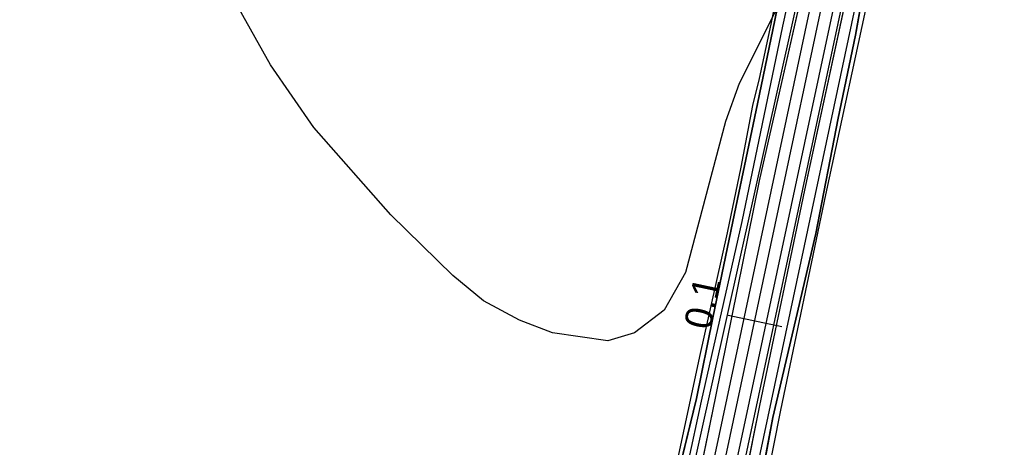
# Model space of a CAD drawing. Extents: x -662620 to -656370, y -1067090 to -1062990.
# Drawn here: x -660674.4 to -660495.9, y -1064980.3 to -1064902.6 of the extents above; entities that cross this region are included whole.
import ezdxf

# ---------------------------------------------------------------- set-up
doc = ezdxf.new("R2010")
doc.units = 0
for name, color, linetype in [('CESTA_ZABOR', 7, 'Continuous'), ('Default', 7, 'Continuous'), ('ELEK__VEDENÍ_VN_-_NADZEMNÍ', 7, 'Continuous'), ('Krajinná_zeleň_-_liniová_-_návrh', 7, 'Continuous'), ('Ochr__pás__vod__zdroje_II__stupně', 7, 'Continuous'), ('Odvodnení_cesty_príkopem_-_navržené', 7, 'Continuous'), ('ORNÁ_PŮDA_-_STÁVAJÍCÍ', 7, 'Continuous'), ('OSTATNÍ_PLOCHA_-_NAVRŽENÁ', 7, 'Continuous'), ('OSTATNÍ_PLOCHA_-_STÁVAJÍCÍ', 7, 'Continuous'), ('POLNÍ_CESTA_NAVRŽENÁ_-_OSA', 7, 'Continuous'), ('POLNÍ_CESTA_STÁVAJÍCÍ_-_KRAJ', 7, 'Continuous'), ('SDELOVACÍ_VEDENÍ_-_PODZEMNÍ', 7, 'Continuous'), ('VRSTEVNICE_ZÁKLADNÍ', 7, 'Continuous')]:
    doc.layers.add(name, color=color, linetype=linetype)

msp = doc.modelspace()

# ---------------------------------------------------------------- linework, layer by layer
at = {"layer": 'CESTA_ZABOR'}
for p, q in [((-660539.83, -1064931.91), (-660530.97, -1064892.88)), ((-660523.24, -1064894.54), (-660531.68, -1064933.61)), ((-660547.8, -1064971.12), (-660539.83, -1064931.91)), ((-660531.68, -1064933.61), (-660539.86, -1064972.75)), ((-660555.83, -1065010.31), (-660547.8, -1064971.12)), ((-660539.86, -1064972.75), (-660547.67, -1065011.97))]:
    msp.add_line(p, q, dxfattribs=at)
msp.add_lwpolyline([(-660523.24, -1064894.54), (-660531.68, -1064933.61), (-660539.86, -1064972.75), (-660547.67, -1065011.97), (-660552.49, -1065038.59), (-660552.58, -1065041.14), (-660552.85, -1065045.7), (-660551.76, -1065048.28), (-660548.3, -1065050.89), (-660553.23, -1065050.69), (-660568.28, -1065050.02), (-660563.41, -1065046.88), (-660561.71, -1065040.62), (-660561.06, -1065035.83), (-660555.83, -1065010.31), (-660547.8, -1064971.12), (-660539.83, -1064931.91), (-660530.97, -1064892.88)], dxfattribs=at)
at = {"layer": 'ELEK__VEDENÍ_VN_-_NADZEMNÍ'}
msp.add_lwpolyline([(-660305.63, -1064353.98), (-660352.32, -1064392.6), (-660421.87, -1064449.65), (-660436.64, -1064511.66), (-660458.33, -1064605.22), (-660475.03, -1064678.38), (-660494.75, -1064707.75), (-660498.85, -1064733.57), (-660505.93, -1064766.2), (-660513.18, -1064800.18), (-660520.82, -1064835.18), (-660528.09, -1064869.39), (-660535.64, -1064903.76), (-660543.06, -1064939.26), (-660550.44, -1064971.96), (-660557.93, -1065006.47), (-660564.09, -1065031.5), (-660578.54, -1065051.17), (-660632.56, -1065057.75), (-660691.12, -1065064.31)], dxfattribs=at)
at = {"layer": 'Krajinná_zeleň_-_liniová_-_návrh'}
msp.add_lwpolyline([(-660555.64, -1065056.39), (-660457.03, -1064593.36), (-660453.78, -1064575.53), (-660451.91, -1064557.79), (-660453.76, -1064538.65), (-660459.4, -1064479.2)], dxfattribs=at)
at = {"layer": 'Ochr__pás__vod__zdroje_II__stupně'}
msp.add_lwpolyline([(-660823.63, -1065223), (-660796.13, -1065127.73), (-660783.8, -1065083.25), (-660567.6, -1065054.72), (-660521.72, -1064848.87), (-660486.26, -1064673.9), (-660467.34, -1064581.69), (-660464.98, -1064477.66), (-660479.16, -1064319.24)], dxfattribs=at)
at = {"layer": 'Odvodnení_cesty_príkopem_-_navržené'}
msp.add_lwpolyline([(-660558.09, -1065055.87), (-660475.04, -1064666.65), (-660471.14, -1064652.96), (-660465.99, -1064629.97), (-660464, -1064613.86), (-660457.68, -1064584.26), (-660456.26, -1064575.18), (-660454.42, -1064557.77), (-660456.24, -1064538.9), (-660463.06, -1064471.1), (-660479.37, -1064283.99), (-660482.8, -1064124.36), (-660484.72, -1064013.14), (-660484.26, -1063999.81), (-660482.47, -1063990.24), (-660478.65, -1063978.94), (-660368.35, -1063708.74)], dxfattribs=at)
at = {"layer": 'ORNÁ_PŮDA_-_STÁVAJÍCÍ'}
for p, q in [((-660533.91, -1064887.07), (-660537.05, -1064902.7)), ((-660522.36, -1064905.41), (-660519.79, -1064890.81)), ((-660537.05, -1064902.7), (-660540.19, -1064917.9)), ((-660525.55, -1064920.49), (-660522.36, -1064905.41)), ((-660540.19, -1064917.9), (-660544.41, -1064937.83)), ((-660529.6, -1064941.47), (-660525.55, -1064920.49)), ((-660544.41, -1064937.83), (-660548.33, -1064956.78)), ((-660533.26, -1064957.03), (-660529.6, -1064941.47)), ((-660548.33, -1064956.78), (-660551.27, -1064971.43)), ((-660537.4, -1064974.92), (-660533.26, -1064957.03)), ((-660551.27, -1064971.43), (-660555.56, -1064988.84)), ((-660540.62, -1064991.9), (-660537.4, -1064974.92))]:
    msp.add_line(p, q, dxfattribs=at)
for points in [[(-660533.91, -1064887.07), (-660537.05, -1064902.7), (-660540.19, -1064917.9), (-660544.41, -1064937.83), (-660548.33, -1064956.78), (-660551.27, -1064971.43), (-660555.56, -1064988.84), (-660560.03, -1065007.02), (-660565.27, -1065024.9), (-660567.22, -1065030.51), (-660571.35, -1065037.56), (-660573.42, -1065041.15), (-660582.8, -1065049.08), (-660593.02, -1065050.35), (-660616.37, -1065051.97), (-660649.7, -1065056.24), (-660716.45, -1065063.94)], [(-660477.85, -1065036.77), (-660496.2, -1065038.85), (-660508.29, -1065040.31), (-660540.8, -1065044.08), (-660550.82, -1065040.67), (-660548.29, -1065029.01), (-660544.47, -1065007.02), (-660540.62, -1064991.9), (-660537.4, -1064974.92), (-660533.26, -1064957.03), (-660529.6, -1064941.47), (-660525.55, -1064920.49), (-660522.36, -1064905.41), (-660519.79, -1064890.81)]]:
    msp.add_lwpolyline(points, dxfattribs=at)
at = {"layer": 'OSTATNÍ_PLOCHA_-_NAVRŽENÁ'}
msp.add_lwpolyline([(-660523.24, -1064894.54), (-660531.68, -1064933.61), (-660539.86, -1064972.75), (-660547.67, -1065011.97), (-660552.49, -1065038.59), (-660552.53, -1065040.26), (-660548.53, -1065041.35), (-660548.51, -1065039.07), (-660543.74, -1065012.72), (-660535.94, -1064973.55), (-660527.77, -1064934.44), (-660519.33, -1064895.39)], dxfattribs=at)
msp.add_lwpolyline([(-660523.24, -1064894.54), (-660531.68, -1064933.61), (-660539.86, -1064972.75), (-660547.67, -1065011.97), (-660552.49, -1065038.59), (-660552.53, -1065040.26), (-660548.53, -1065041.35), (-660548.51, -1065039.07), (-660543.74, -1065012.72), (-660535.94, -1064973.55), (-660527.77, -1064934.44), (-660519.33, -1064895.39)], dxfattribs=at)
at = {"layer": 'OSTATNÍ_PLOCHA_-_STÁVAJÍCÍ'}
for p, q in [((-660537.05, -1064902.7), (-660533.91, -1064887.07)), ((-660537.05, -1064902.7), (-660533.91, -1064887.07)), ((-660519.79, -1064890.81), (-660522.36, -1064905.41)), ((-660519.79, -1064890.81), (-660522.36, -1064905.41)), ((-660540.19, -1064917.9), (-660537.05, -1064902.7)), ((-660540.19, -1064917.9), (-660537.05, -1064902.7)), ((-660522.36, -1064905.41), (-660525.55, -1064920.49)), ((-660522.36, -1064905.41), (-660525.55, -1064920.49)), ((-660544.41, -1064937.83), (-660540.19, -1064917.9)), ((-660544.41, -1064937.83), (-660540.19, -1064917.9)), ((-660525.55, -1064920.49), (-660529.6, -1064941.47)), ((-660525.55, -1064920.49), (-660529.6, -1064941.47)), ((-660548.33, -1064956.78), (-660544.41, -1064937.83)), ((-660548.33, -1064956.78), (-660544.41, -1064937.83)), ((-660529.6, -1064941.47), (-660533.26, -1064957.03)), ((-660529.6, -1064941.47), (-660533.26, -1064957.03)), ((-660551.27, -1064971.43), (-660548.33, -1064956.78)), ((-660551.27, -1064971.43), (-660548.33, -1064956.78)), ((-660533.26, -1064957.03), (-660537.4, -1064974.92)), ((-660533.26, -1064957.03), (-660537.4, -1064974.92)), ((-660555.56, -1064988.84), (-660551.27, -1064971.43)), ((-660555.56, -1064988.84), (-660551.27, -1064971.43)), ((-660537.4, -1064974.92), (-660540.62, -1064991.9)), ((-660537.4, -1064974.92), (-660540.62, -1064991.9))]:
    msp.add_line(p, q, dxfattribs=at)
for points in [[(-660555.56, -1064988.84), (-660551.27, -1064971.43), (-660548.33, -1064956.78), (-660544.41, -1064937.83), (-660540.19, -1064917.9), (-660537.05, -1064902.7), (-660533.91, -1064887.07)], [(-660555.56, -1064988.84), (-660551.27, -1064971.43), (-660548.33, -1064956.78), (-660544.41, -1064937.83), (-660540.19, -1064917.9), (-660537.05, -1064902.7), (-660533.91, -1064887.07)], [(-660519.79, -1064890.81), (-660522.36, -1064905.41), (-660525.55, -1064920.49), (-660529.6, -1064941.47), (-660533.26, -1064957.03), (-660537.4, -1064974.92), (-660540.62, -1064991.9)], [(-660519.79, -1064890.81), (-660522.36, -1064905.41), (-660525.55, -1064920.49), (-660529.6, -1064941.47), (-660533.26, -1064957.03), (-660537.4, -1064974.92), (-660540.62, -1064991.9)]]:
    msp.add_lwpolyline(points, dxfattribs=at)
at = {"layer": 'POLNÍ_CESTA_NAVRŽENÁ_-_OSA'}
for points in [[(-660561.51, -1065055.14), (-660462.91, -1064592.2), (-660459.73, -1064574.68), (-660457.94, -1064557.76), (-660459.73, -1064539.24), (-660466.54, -1064471.42), (-660482.86, -1064284.18), (-660486.3, -1064124.42), (-660488.22, -1064013.11), (-660487.75, -1063999.42), (-660485.86, -1063989.36), (-660481.93, -1063977.72), (-660371.59, -1063707.42)], [(-660545.57, -1064956.29), (-660535.79, -1064958.38)]]:
    msp.add_lwpolyline(points, dxfattribs=at)
at = {"layer": 'POLNÍ_CESTA_STÁVAJÍCÍ_-_KRAJ'}
for points in [[(-660563.47, -1065054.73), (-660464.88, -1064591.81), (-660461.71, -1064574.4), (-660459.95, -1064557.75), (-660461.72, -1064539.44), (-660468.53, -1064471.61), (-660484.86, -1064284.29), (-660488.3, -1064124.46), (-660490.22, -1064013.09), (-660489.75, -1063999.2), (-660487.8, -1063988.85), (-660483.81, -1063977.02), (-660477.71, -1063961.92), (-660474.07, -1063948.91), (-660465.37, -1063926.71), (-660457.21, -1063913), (-660373.44, -1063706.66)], [(-660559.56, -1065055.56), (-660475.57, -1064663), (-660472.75, -1064654.02), (-660466.98, -1064628.93), (-660465.02, -1064612.2), (-660460.95, -1064592.59), (-660457.75, -1064574.96), (-660455.93, -1064557.77), (-660457.74, -1064539.05), (-660464.55, -1064471.24), (-660480.86, -1064284.07), (-660484.3, -1064124.39), (-660486.22, -1064013.13), (-660485.76, -1063999.64), (-660483.92, -1063989.86), (-660480.06, -1063978.41), (-660369.74, -1063708.17)]]:
    msp.add_lwpolyline(points, dxfattribs=at)
at = {"layer": 'SDELOVACÍ_VEDENÍ_-_PODZEMNÍ'}
msp.add_lwpolyline([(-660569.23, -1065065.63), (-660569.75, -1065065.24), (-660570.42, -1065061.57), (-660572.28, -1065049.27), (-660572.72, -1065048.59), (-660578.58, -1065046.75), (-660576.74, -1065043.14), (-660573.36, -1065039.85), (-660569.78, -1065032.29), (-660566.86, -1065026.36), (-660564.27, -1065022.85), (-660563.35, -1065019.95), (-660563.2, -1065019.57), (-660559.16, -1065002.59), (-660556.64, -1064991.14), (-660554.6, -1064981.92), (-660550.69, -1064963.84), (-660545.68, -1064941.37), (-660543.2, -1064929.4), (-660541.07, -1064918.21), (-660539.83, -1064913.33), (-660537.74, -1064903.41), (-660535.8, -1064893.58)], dxfattribs=at)
msp.add_lwpolyline([(-660569.23, -1065065.63), (-660569.75, -1065065.24), (-660570.42, -1065061.57), (-660572.28, -1065049.27), (-660572.72, -1065048.59), (-660578.58, -1065046.75), (-660576.74, -1065043.14), (-660573.36, -1065039.85), (-660569.78, -1065032.29), (-660566.86, -1065026.36), (-660564.27, -1065022.85), (-660563.35, -1065019.95), (-660563.2, -1065019.57), (-660559.16, -1065002.59), (-660556.64, -1064991.14), (-660554.6, -1064981.92), (-660550.69, -1064963.84), (-660545.68, -1064941.37), (-660543.2, -1064929.4), (-660541.07, -1064918.21), (-660539.83, -1064913.33), (-660537.74, -1064903.41), (-660535.8, -1064893.58)], dxfattribs=at)
msp.add_lwpolyline([(-660569.23, -1065065.63), (-660569.75, -1065065.24), (-660570.42, -1065061.57), (-660572.28, -1065049.27), (-660572.72, -1065048.59), (-660578.58, -1065046.75), (-660576.74, -1065043.14), (-660573.36, -1065039.85), (-660569.78, -1065032.29), (-660566.86, -1065026.36), (-660564.27, -1065022.85), (-660563.35, -1065019.95), (-660563.2, -1065019.57), (-660559.16, -1065002.59), (-660556.64, -1064991.14), (-660554.6, -1064981.92), (-660550.69, -1064963.84), (-660545.68, -1064941.37), (-660543.2, -1064929.4), (-660541.07, -1064918.21), (-660539.83, -1064913.33), (-660537.74, -1064903.41), (-660535.8, -1064893.58)], dxfattribs=at)
msp.add_lwpolyline([(-660569.23, -1065065.63), (-660569.75, -1065065.24), (-660570.42, -1065061.57), (-660572.28, -1065049.27), (-660572.72, -1065048.59), (-660578.58, -1065046.75), (-660576.74, -1065043.14), (-660573.36, -1065039.85), (-660569.78, -1065032.29), (-660566.86, -1065026.36), (-660564.27, -1065022.85), (-660563.35, -1065019.95), (-660563.2, -1065019.57), (-660559.16, -1065002.59), (-660556.64, -1064991.14), (-660554.6, -1064981.92), (-660550.69, -1064963.84), (-660545.68, -1064941.37), (-660543.2, -1064929.4), (-660541.07, -1064918.21), (-660539.83, -1064913.33), (-660537.74, -1064903.41), (-660535.8, -1064893.58)], dxfattribs=at)
at = {"layer": 'VRSTEVNICE_ZÁKLADNÍ'}
msp.add_lwpolyline([(-660536.43, -1064900.08), (-660543.57, -1064914.23), (-660546, -1064921.09), (-660553.29, -1064948.53), (-660557.15, -1064955.39), (-660562.58, -1064959.54), (-660567.44, -1064960.97), (-660577.45, -1064959.54), (-660583.45, -1064957.25), (-660590.03, -1064953.68), (-660595.6, -1064949.1), (-660606.89, -1064938.1), (-660620.9, -1064922.23), (-660628.76, -1064910.8), (-660635.19, -1064899.36)], dxfattribs=at)
msp.add_lwpolyline([(-660536.43, -1064900.08), (-660543.57, -1064914.23), (-660546, -1064921.09), (-660553.29, -1064948.53), (-660557.15, -1064955.39), (-660562.58, -1064959.54), (-660567.44, -1064960.97), (-660577.45, -1064959.54), (-660583.45, -1064957.25), (-660590.03, -1064953.68), (-660595.6, -1064949.1), (-660606.89, -1064938.1), (-660620.9, -1064922.23), (-660628.76, -1064910.8), (-660635.19, -1064899.36)], dxfattribs=at)

# ---------------------------------------------------------------- texts
at = {"layer": 'Default'}
msp.add_text('0.1', height=5, rotation=77.9766, dxfattribs=at).set_placement((-660548.74, -1064959.15))

doc.saveas('drawing.dxf')
